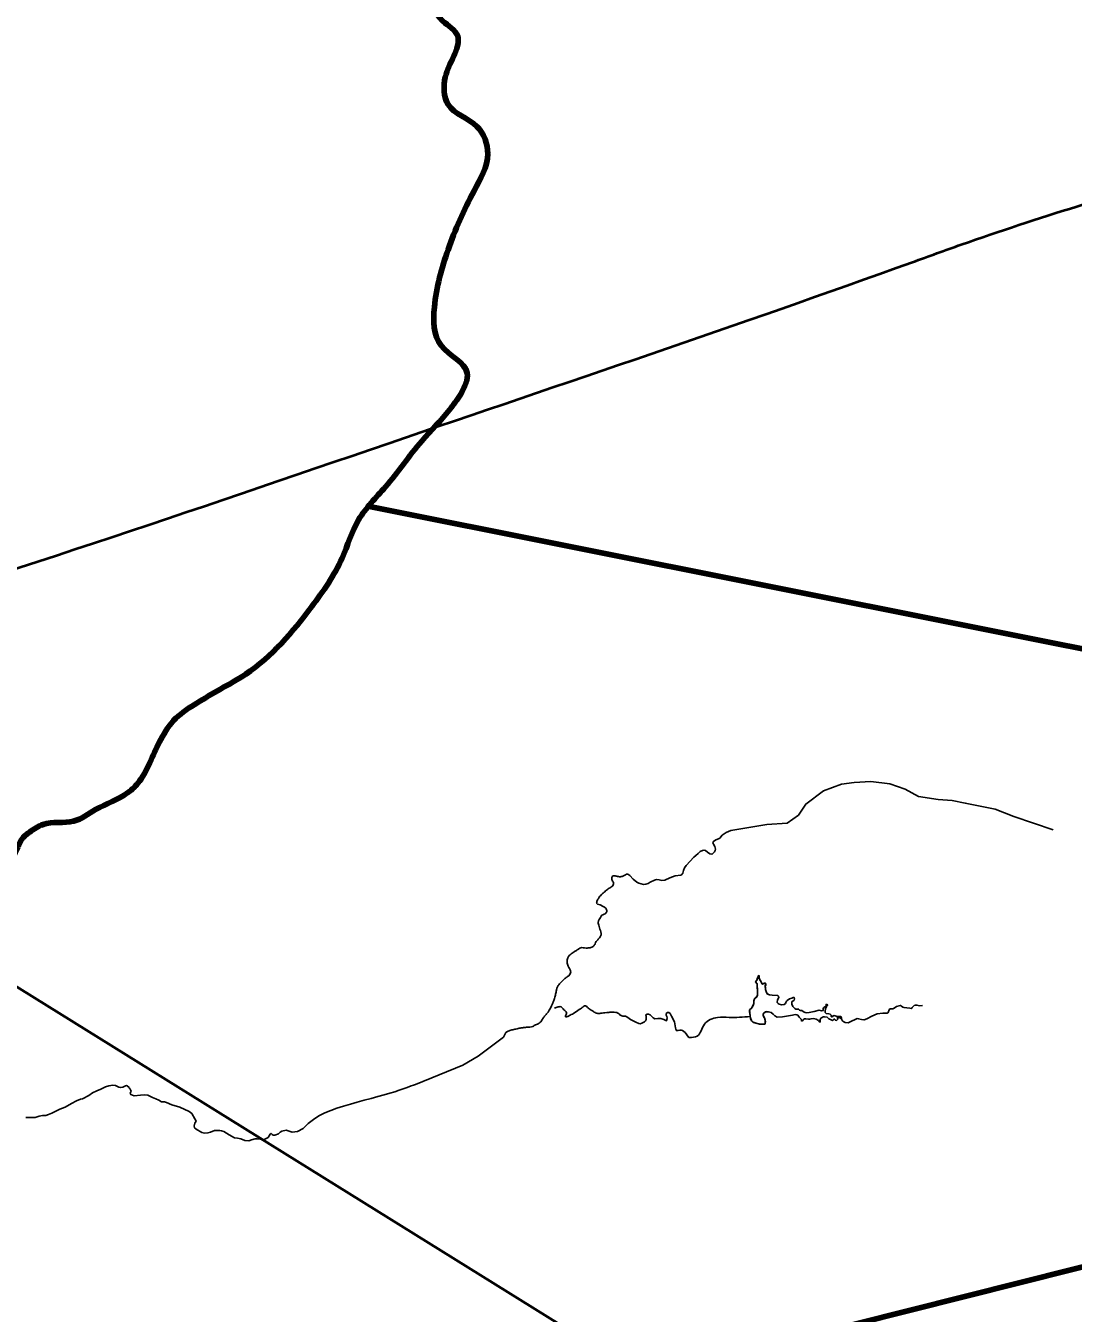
# Model space of a CAD drawing. Extents: x 553962 to 842807, y 8883888 to 9032388.
# Drawn here: x 668185 to 680242, y 8976242 to 8991060 of the extents above; entities that cross this region are included whole.
import ezdxf

# ---------------------------------------------------------------- set-up
doc = ezdxf.new("R2010")
doc.units = 0
doc.header["$LTSCALE"] = 200
for name, color, linetype, lineweight in [('12', 7, 'Continuous', 25), ('24', 7, 'Continuous', 25), ('9', 7, 'Continuous', 90)]:
    doc.layers.add(name, color=color, linetype=linetype, lineweight=lineweight)

msp = doc.modelspace()

# ---------------------------------------------------------------- linework, layer by layer
at = {"layer": '12', "lineweight": 40}
msp.add_lwpolyline([(664631.3, 8982143.9), (674788, 8975827.4), (677683.8, 8973924.7)], dxfattribs=at)
msp.add_spline([(662912, 8983353), (665533.7, 8984046.1), (672367.2, 8986257.1), (678390.8, 8988339.6), (678953, 8988541.5), (681620.8, 8989389.1)], degree=3, dxfattribs=at)
at = {"layer": '24'}
msp.add_line((672671.2, 8978874.3), (672647.4, 8978867.9), dxfattribs=at)
for points in [[(680010.4, 8981805.1), (679556.9, 8981958.7), (679341.3, 8982043.7), (678998.1, 8982113.1), (678848.6, 8982142.2), (678687.8, 8982154.6), (678460.7, 8982189.8), (678306.2, 8982274.3), (678129.2, 8982336.8), (677913.1, 8982360.9), (677718.9, 8982351.5), (677574.5, 8982330.5), (677368.6, 8982254.7), (677162.1, 8982101.2), (677077.8, 8981974.5), (676949.4, 8981881.3), (676716.3, 8981866.7), (676299.8, 8981798.2), (676248, 8981776.3), (676201.9, 8981745.3), (676173.4, 8981709.8)], [(676173.4, 8981709.8), (676173, 8981709.2), (676157.8, 8981701.1), (676127.3, 8981691.6), (676101.8, 8981671.8), (676094.3, 8981657.4), (676100, 8981642), (676114.8, 8981613.2), (676125.1, 8981582.5), (676122.1, 8981566.5), (676114.4, 8981552.1), (676091.2, 8981529.2), (676075.5, 8981525.9), (676059.4, 8981529.4), (676032.2, 8981546.9), (676008.3, 8981568.8), (675992.5, 8981572.1), (675976.2, 8981569.3), (675946.6, 8981555.8), (675924.4, 8981532.2), (675899.5, 8981512.1), (675872.9, 8981493), (675787.7, 8981394.2), (675767.4, 8981368.2), (675755.3, 8981338.8), (675746.2, 8981307), (675737.7, 8981293.1), (675724.5, 8981284.2), (675659.3, 8981276.5), (675599.2, 8981251.5), (675539.1, 8981225.6), (675507.2, 8981222.6), (675475.2, 8981229.2)], [(675474, 8981229.5), (675446.5, 8981233.2), (675420.5, 8981226.1), (675370.6, 8981203.8), (675348.3, 8981188), (675322.3, 8981179), (675294.8, 8981178.1), (675267.7, 8981182.9), (675241.3, 8981190.6), (675217.6, 8981203.8), (675175.9, 8981239.8), (675137.9, 8981279), (675114.5, 8981294), (675101.3, 8981294.4), (675088.2, 8981289.5)], [(676735.1, 8979710.2), (676716.5, 8979713.3), (676699.8, 8979711.5), (676685.3, 8979701), (676673.4, 8979689.2), (676673.4, 8979670.8), (676681.3, 8979649.7), (676691.9, 8979635.3), (676697.1, 8979616.9), (676698.5, 8979598.5), (676695.8, 8979578.7), (676691.9, 8979570.9), (676670.8, 8979568.2), (676655, 8979568.2), (676631.3, 8979569.5), (676591.8, 8979578.7), (676557.6, 8979590.6), (676537.4, 8979611.3), (676526.2, 8979640.9), (676516.8, 8979711.5), (676518.1, 8979733.9), (676535.2, 8979749.7), (676548.4, 8979769.1), (676562.9, 8979792.8), (676566.8, 8979819.1), (676566.8, 8979833.5), (676568.2, 8979848), (676574.8, 8979859.8), (676593.2, 8979878.2), (676607.7, 8979899.2), (676607.7, 8979926.8), (676606.3, 8979975.5), (676605, 8980003.1), (676605, 8980020.2), (676598.4, 8980038.6), (676585.3, 8980057), (676599.8, 8980074.1), (676609, 8980103), (676616.9, 8980114.8), (676618.2, 8980128), (676626.1, 8980125.4), (676627.4, 8980108.3), (676629.1, 8980090.7), (676636.6, 8980075.4), (676656.4, 8980042.5), (676661.6, 8980030.7), (676673.5, 8980032), (676685.3, 8980039.9), (676695.9, 8980041.2), (676705.1, 8980028.1), (676697.2, 8980008.4), (676698.5, 8979987.3), (676698.5, 8979967.6), (676706.4, 8979943.9), (676716.9, 8979921.6), (676734, 8979909.8), (676749.8, 8979906.6)], [(677114.5, 8979604.9), (677115.1, 8979612.9), (677109.9, 8979626.4), (677088.3, 8979647.8), (677071.6, 8979672.7), (677058.5, 8979678.1), (677042.4, 8979678.5), (677011.8, 8979672.8), (676893.9, 8979653.4), (676833.5, 8979650.9), (676806.7, 8979663.1), (676786.2, 8979685), (676764.8, 8979705), (676734.4, 8979710.3), (676704, 8979712.9), (676679.2, 8979696.2), (676672.1, 8979684), (676673.9, 8979668.5), (676687.2, 8979642), (676697.5, 8979614.2), (676697.2, 8979584.4), (676691.5, 8979570.5), (676677.1, 8979567.8), (676646.6, 8979568.3), (676587.6, 8979579.8), (676559.2, 8979589.7), (676539.3, 8979608.2), (676527.7, 8979635), (676521.6, 8979666.9), (676517.9, 8979700.7), (676517.3, 8979732.2), (676538.4, 8979753.2), (676554.7, 8979778.5), (676566, 8979805.8), (676566.8, 8979835.9), (676569.1, 8979850.7), (676577.5, 8979863.1), (676599, 8979884.4), (676607, 8979897.2), (676609, 8979911.7), (676606.8, 8979942.2), (676605, 8980001.9), (676602.5, 8980031.5), (676585.3, 8980056.7), (676602.9, 8980080.8), (676605.9, 8980095.8), (676613.4, 8980108.1), (676616.7, 8980123.8), (676619.7, 8980128.2), (676626.8, 8980124.6), (676628.2, 8980093.8), (676656.8, 8980041), (676659.3, 8980033.3), (676664.7, 8980029.9), (676679.1, 8980035.7), (676692.6, 8980041.7), (676704.2, 8980032.5), (676701.9, 8980018), (676696.6, 8980004.1), (676698.3, 8979973.9), (676705.9, 8979945.2), (676719.6, 8979918.7), (676732.3, 8979910.4), (676746.8, 8979906.9), (676777, 8979904.4), (676836.4, 8979899), (676850.4, 8979891.1), (676851.1, 8979877.8), (676838.2, 8979849.8), (676834.1, 8979820.2), (676843.5, 8979808.4), (676856.4, 8979800.3), (676885, 8979792.4), (676915.7, 8979796.6), (676928.5, 8979805.1), (676935.4, 8979818.4), (676939.9, 8979833), (676950.8, 8979842.2), (676975.9, 8979858.9), (677004.3, 8979868.5), (677017.3, 8979875.3), (677031.4, 8979875.7), (677031.6, 8979859.5), (677027.7, 8979845.7), (677003.2, 8979827.9), (677002, 8979798), (677015.4, 8979771.4), (677036.3, 8979750.6), (677048.8, 8979742.4), (677064.8, 8979742.1), (677080.2, 8979742.2), (677089.3, 8979731.5), (677101.6, 8979725.9), (677117.8, 8979725.7), (677142.9, 8979708.9), (677155.6, 8979701.6)], [(677155.6, 8979701.6), (677170.5, 8979699.7), (677200.8, 8979701.8), (677259.5, 8979713.3), (677316.6, 8979731.3), (677344.6, 8979722.9), (677361.8, 8979724.7), (677366.5, 8979727.8), (677363.7, 8979734.2), (677362.3, 8979749.5), (677372.1, 8979760.8), (677383.9, 8979769.2), (677397.3, 8979775.5), (677399.5, 8979782.8), (677396.3, 8979789.8), (677396.1, 8979795.5), (677404.7, 8979796.3), (677412.1, 8979791.8), (677413.3, 8979785.2), (677403.4, 8979772.9), (677389.9, 8979746.9), (677386.7, 8979716.6), (677386.8, 8979701.8), (677397.3, 8979692.6), (677427.6, 8979689.4), (677443, 8979683.4), (677453.8, 8979672.6), (677454.6, 8979657.8), (677461.1, 8979653.1), (677469.3, 8979653.2), (677476.8, 8979665.5), (677489, 8979668.4), (677523.5, 8979658.6), (677553.6, 8979659.1), (677567.5, 8979655.6), (677575.8, 8979641.4), (677575.5, 8979634.3), (677568.5, 8979633), (677556.3, 8979641.9), (677526.7, 8979644.7), (677525.7, 8979637.3), (677532.1, 8979633.1), (677533.9, 8979626.8), (677527.9, 8979622.2), (677518.5, 8979611.5), (677503.8, 8979615.5), (677494.3, 8979626.8), (677486.9, 8979625.8), (677482.3, 8979619.9), (677469.5, 8979612.2), (677457.2, 8979620), (677429.7, 8979631.4), (677407.4, 8979651.1), (677377.8, 8979653.9), (677362.2, 8979653.1), (677350.3, 8979644.9), (677337.8, 8979636.6), (677328.8, 8979624.6), (677327.9, 8979593.7), (677325.9, 8979591.1), (677321.2, 8979595.4), (677308.1, 8979611.2), (677282.1, 8979626.2), (677253.3, 8979633.9), (677223.3, 8979632.2), (677209.6, 8979626.2), (677194.8, 8979625.1), (677165.1, 8979628.9), (677150.2, 8979628.9), (677136.1, 8979624), (677129.1, 8979610.6), (677115.2, 8979605.2)], [(677574.7, 8979633.6), (677579.2, 8979618), (677589.5, 8979605.1), (677602, 8979594.2), (677617.3, 8979588.8), (677650, 8979586.2), (677679.8, 8979600), (677740, 8979626.6), (677754.9, 8979633.3), (677770.9, 8979630.5), (677803, 8979623.7), (677834.8, 8979618.1), (677866.2, 8979629.4), (677923.4, 8979661), (677983.4, 8979687.5), (678048.2, 8979693.8), (678080.8, 8979695), (678098.1, 8979695.7), (678110.9, 8979703.2), (678121.9, 8979734.2), (678131.9, 8979746.2), (678148.5, 8979745), (678164.7, 8979744.1), (678179, 8979752.6), (678205.7, 8979770.8), (678236.6, 8979781.6), (678253.3, 8979785.3), (678266.6, 8979777.3), (678279, 8979766.4), (678294.1, 8979760.1), (678326.5, 8979755.5), (678358.9, 8979753.7), (678375, 8979750.2), (678382.5, 8979752.8), (678387.1, 8979759.7), (678409.9, 8979782.6), (678425.2, 8979788.5), (678441.7, 8979789.2), (678473.9, 8979781.9), (678506.3, 8979785.6)], [(675087.2, 8979659.3), (675095, 8979655.6), (675114.1, 8979645.4), (675146.7, 8979624.2), (675208.2, 8979591.3), (675240.7, 8979575.2), (675257.5, 8979573.3), (675274.6, 8979579), (675305.8, 8979595.8), (675319.4, 8979607.2), (675327.3, 8979622.7), (675327.6, 8979658.2), (675323.6, 8979674.8), (675328.6, 8979681.6), (675337.3, 8979685.4), (675354.3, 8979685.1), (675371.1, 8979678.1), (675396.3, 8979653.2), (675408.5, 8979640.4), (675424, 8979631.9), (675459.2, 8979632.5), (675494.4, 8979633.6), (675528, 8979622.3), (675560.4, 8979608.1), (675566.2, 8979614.1), (675565.7, 8979622.9), (675567.7, 8979640.6), (675564.3, 8979657.6), (675557.1, 8979673.7), (675557, 8979691.4), (675570.5, 8979702.5), (675587.8, 8979702.3), (675600.7, 8979690.3), (675618.7, 8979659.8), (675651.8, 8979597.5), (675665.5, 8979528.3), (675666.5, 8979510.4), (675673.8, 8979496.2), (675691.8, 8979495.5), (675711.8, 8979499.3), (675729.3, 8979500.5), (675745.4, 8979495.8), (675773.5, 8979473.1), (675814.3, 8979417.8), (675820.2, 8979416.2)], [(673685.8, 8979419.8), (673393.2, 8979201.1), (673214.8, 8979097.3), (672672.1, 8978875.5)], [(669373.8, 8978840), (669373.8, 8978840), (669353.6, 8978858.4), (669345.5, 8978862), (669334.7, 8978859.3), (669303.1, 8978844.9), (669277, 8978838.6), (669255.3, 8978845.8), (669219.2, 8978864.7), (669188.6, 8978866.5), (669139.9, 8978858.4), (669102, 8978849.4), (669050.6, 8978819.7), (669003.7, 8978802.6), (668952.3, 8978779.1), (668911.8, 8978746.7), (668837.1, 8978709.5), (668815.5, 8978704.1), (668767.7, 8978686.1), (668710, 8978655.5), (668639.6, 8978613.2), (668577.4, 8978592.5), (668547.7, 8978577.2), (668487.2, 8978546.6), (668447.6, 8978528.5), (668416, 8978519.5), (668377.3, 8978516.3), (668340.8, 8978510.2), (668293.7, 8978496.6), (668187.2, 8978496.2)], [(672671.2, 8978874.3), (672647.4, 8978867.9), (672622.5, 8978859.5), (672595, 8978849.1), (672563.8, 8978837), (672527.5, 8978823.3), (672484.9, 8978808.1), (672434.6, 8978791.6), (672375.8, 8978773.9), (672309.6, 8978755.2), (672237.5, 8978735.5), (672161.1, 8978715), (672081.9, 8978693.6), (672001.4, 8978671.6), (671921.2, 8978649), (671842.8, 8978625.8), (671767.5, 8978602.1), (671695.4, 8978576.4), (671626.3, 8978547.4), (671560.2, 8978513.5), (671496.8, 8978473.3), (671436.1, 8978425.4), (671377.8, 8978368.2)], [(671134.5, 8978339), (671113.7, 8978325.6), (671095.8, 8978307.8), (671052.7, 8978291.4), (671034.8, 8978292.9), (671021.4, 8978300.3), (671008, 8978310.8), (670999.1, 8978304.8), (670976.7, 8978266.2), (670927.6, 8978240.9), (670918.7, 8978240.9), (670848.7, 8978251.3), (670826.4, 8978249.8), (670783.2, 8978236.4), (670752, 8978227.5), (670707.3, 8978232), (670661.2, 8978248.3), (670624, 8978255.8), (670588.4, 8978259.4), (670525.8, 8978296.6), (670464.8, 8978332.2), (670436.5, 8978339.7), (670415.7, 8978345.6), (670356.2, 8978345.6), (670310, 8978327.8), (670281.7, 8978317.4), (670243, 8978315.9), (670211.8, 8978321.8), (670146.3, 8978362), (670126.9, 8978376.8), (670125.4, 8978400.6), (670131.4, 8978430.3), (670144.8, 8978452.6), (670132.9, 8978480.9), (670097.2, 8978540.3), (670065.9, 8978562.6), (669960.2, 8978614.6), (669866.4, 8978641.4), (669806.9, 8978666.7), (669782.2, 8978675.2), (669748, 8978673.8), (669715.2, 8978693.1), (669682.5, 8978710.9), (669642.3, 8978724.3), (669591.7, 8978751), (669555.9, 8978755.5), (669505.3, 8978751), (669432.4, 8978743.6), (669393.7, 8978758.5), (669387.7, 8978773.3), (669396.7, 8978797.1), (669390.7, 8978814.9), (669381.8, 8978829.8), (669377.3, 8978834.3), (669373.8, 8978840)], [(671377.8, 8978368.2), (671313.2, 8978332.5), (671252.5, 8978325.9), (671183, 8978348), (671134.5, 8978339)]]:
    msp.add_lwpolyline(points, dxfattribs=at)
at = {"layer": '24', "lineweight": 53}
for points in [[(673192.8, 8986819.2), (673266.9, 8987063), (672967.2, 8987378.4), (672888.4, 8987819.9), (673046.1, 8988482.3), (673345.7, 8989160.4), (673503.4, 8989586.2), (673377.3, 8989901.6), (673046.1, 8990153.9), (673014.5, 8990469.3), (673109.2, 8990705.9), (673156.5, 8990942.4), (672983, 8991115.9), (672793.8, 8991510.2), (672841.1, 8992330.2), (672841.1, 8992787.6), (672809.5, 8993118.7), (672683.4, 8993386.8), (672809.5, 8993733.8), (673077.6, 8994335.6), (673377.3, 8994887.9), (673519.2, 8995534.8), (673535, 8995976.6), (673487.7, 8996159.6), (673676.9, 8996349), (674008.1, 8996727.7), (674355, 8997327.2), (674512.7, 8997705.9), (674843.9, 8997895.2), (675080.4, 8998053), (675033.1, 8998242.4), (675144.3, 8998385.5)], [(673192.8, 8986819.2), (673063.2, 8986639.7), (672744, 8986280.6), (672325.1, 8985752), (672015.9, 8985373), (671826.4, 8984934.1), (671477.3, 8984375.6), (670717.7, 8983597.6), (670425.1, 8983424.8), (670155.8, 8983265.2), (669913.1, 8983089), (669740.3, 8982846.3), (669627.2, 8982610.2), (669494.2, 8982364.2), (669361.2, 8982234.6), (668988.9, 8982038.4), (668736.2, 8981905.4), (668383.8, 8981868.8), (668230.9, 8981779.1)], [(668235.4, 8981781.7), (668180.4, 8981742.1), (668134.2, 8981686.6), (668075.1, 8981562.7), (668027, 8981492.5), (667967.9, 8981461), (667921.7, 8981488.8), (667871.8, 8981544.2), (667781.2, 8981597.9), (667585.3, 8981649.6), (667500.3, 8981618.2), (667420.8, 8981547.9), (667309.9, 8981425.9), (667293.3, 8981368.6), (667232.3, 8981272.4), (667158.4, 8981204), (667071.5, 8981167), (666929.2, 8981074.6), (666877.5, 8980963.6), (666866.4, 8980874.9)]]:
    msp.add_spline(points, degree=3, dxfattribs=at)
at = {"layer": '24'}
for points in [[(673192.8, 8986819.2), (673063.2, 8986639.7), (672744, 8986280.6), (672325.1, 8985752), (672015.9, 8985373), (671826.4, 8984934.1), (671477.3, 8984375.6), (670717.7, 8983597.6), (670425.1, 8983424.8), (670155.8, 8983265.2), (669913.1, 8983089), (669740.3, 8982846.3), (669627.2, 8982610.2), (669494.2, 8982364.2), (669361.2, 8982234.6), (668988.9, 8982038.4), (668736.2, 8981905.4), (668383.8, 8981868.8), (668230.9, 8981779.1)], [(668235.4, 8981781.7), (668180.4, 8981742.1), (668134.2, 8981686.6), (668075.1, 8981562.7), (668027, 8981492.5), (667967.9, 8981461), (667921.7, 8981488.8), (667871.8, 8981544.2), (667781.2, 8981597.9), (667585.3, 8981649.6), (667500.3, 8981618.2), (667420.8, 8981547.9), (667309.9, 8981425.9), (667293.3, 8981368.6), (667232.3, 8981272.4), (667158.4, 8981204), (667071.5, 8981167), (666929.2, 8981074.6), (666877.5, 8980963.6), (666866.4, 8980874.9)], [(675820.2, 8979416.2), (675913.3, 8979430.9), (675996.6, 8979568.1), (676148.5, 8979646.5), (676280.7, 8979646.5), (676520.8, 8979656.2)]]:
    msp.add_spline(points, degree=3, dxfattribs=at)
for points in [[(675088.2, 8981289.5), (675084.6, 8981286.1), (675073.1, 8981281), (675059.7, 8981272.7), (675039.9, 8981265.7), (675019.6, 8981265.6), (674995.4, 8981268.7), (674982, 8981273.1), (674960.3, 8981278.1), (674940.6, 8981276.2), (674934.2, 8981266.7), (674930.4, 8981246.4), (674930.3, 8981233.3), (674939.2, 8981216.9), (674950, 8981194.1), (674950, 8981172.6), (674932.2, 8981151.7), (674910.5, 8981138.4), (674888.2, 8981126.9), (674870.8, 8981114.5), (674849.1, 8981094.2), (674823.7, 8981070.8), (674802, 8981051.2), (674784.8, 8981030.3), (674766.2, 8981002.1), (674758, 8980979.3), (674754.2, 8980961.6), (674762.4, 8980950.3), (674795.5, 8980943.4), (674824.7, 8980928.9), (674855.4, 8980911.6), (674866.2, 8980896.4), (674876.3, 8980876.2), (674874.2, 8980857.5), (674852.5, 8980838.7), (674834.8, 8980830.4), (674816.2, 8980826.5), (674798.8, 8980797.3), (674785.8, 8980771.4), (674778.7, 8980757.7), (674774.3, 8980746.3), (674774.3, 8980730.6), (674779.7, 8980710.9), (674789.6, 8980677.2), (674799.5, 8980647.8), (674809.4, 8980612.7), (674805.2, 8980583.2), (674774.2, 8980544.7), (674750.3, 8980520.8), (674739, 8980494.1), (674719.4, 8980460.5), (674681.4, 8980447.8), (674633.7, 8980443.5), (674600.1, 8980450.4), (674572.5, 8980450.3), (674553, 8980439), (674525.2, 8980417.8), (674494.6, 8980402.3), (674473.2, 8980385.5), (674449, 8980368.7), (674429.1, 8980349.2), (674417.7, 8980318.3), (674418.2, 8980300.5), (674418.2, 8980271.1), (674421.1, 8980248.6), (674435.4, 8980221.9), (674452.6, 8980193.8), (674461.2, 8980171.3), (674452.6, 8980146.1), (674437, 8980126.5), (674405.6, 8980106.4), (674374.2, 8980081.3), (674342.8, 8980050.5), (674311.5, 8980012.7), (674298.6, 8979983.2), (674290.1, 8979952.4), (674283, 8979903.3), (674270.2, 8979852.8), (674250.5, 8979810.5), (674243.8, 8979793.3), (674225.4, 8979755.1)], [(674225.4, 8979755.1), (674222.2, 8979749.1), (674211.1, 8979728.9), (674193.8, 8979701.7), (674168, 8979673.7), (674143.7, 8979647.1), (674129.5, 8979619.1), (674096.6, 8979574.2), (674050.8, 8979561.7), (674019.3, 8979542.1), (673990.7, 8979533.8), (673947.8, 8979533.8), (673904.9, 8979528.3), (673866.3, 8979522.8), (673814.8, 8979508.9), (673766.2, 8979501.9), (673727.5, 8979486.2), (673707.4, 8979468.8), (673695.9, 8979444.3), (673685.8, 8979419.8)], [(674269.9, 8979755.2), (674271, 8979755.6), (674281, 8979758.8), (674301.5, 8979764.1), (674322.1, 8979771.7), (674348.5, 8979771.6), (674363.3, 8979753.9), (674372.3, 8979741.2), (674378.3, 8979735)], [(674378.3, 8979735), (674384.3, 8979728.8), (674399.4, 8979716.5), (674413.6, 8979702), (674406.5, 8979679.2), (674395.3, 8979662.6), (674398.5, 8979650.6), (674415.9, 8979653.8), (674449.4, 8979671.4), (674501.4, 8979697.8), (674579.8, 8979752.3), (674601.8, 8979771.3), (674617.6, 8979782), (674634.1, 8979778.8), (674651.9, 8979763), (674669.8, 8979744), (674693.9, 8979732.5), (674719.3, 8979715.9), (674739.1, 8979699.9), (674757.5, 8979693.5), (674779.1, 8979691.4), (674805.7, 8979694.5), (674831.1, 8979699.4), (674872.3, 8979701.7), (674917.4, 8979707.8), (674962.5, 8979706.9), (674989.8, 8979703.6), (675008.2, 8979692.1), (675027.3, 8979672.9), (675045.8, 8979662.6), (675065.5, 8979660.6), (675080.1, 8979660.5), (675087.2, 8979659.3)]]:
    msp.add_open_spline(points, degree=3, dxfattribs=at)
at = {"layer": '9'}
for points in [[(672140.1, 8985527), (681326.7, 8983693), (685074.1, 8986884.1), (688700.7, 8988246.5)], [(658746.8, 8975176), (664691.5, 8973777.5), (669474.2, 8974039.3), (694202.6, 8980257.8)]]:
    msp.add_lwpolyline(points, dxfattribs=at)
for points in [[(673192.8, 8986819.2), (673266.9, 8987063), (672967.2, 8987378.4), (672888.4, 8987819.9), (673046.1, 8988482.3), (673345.7, 8989160.4), (673503.4, 8989586.2), (673377.3, 8989901.6), (673046.1, 8990153.9), (673014.5, 8990469.3), (673109.2, 8990705.9), (673156.5, 8990942.4), (672983, 8991115.9), (672793.8, 8991510.2), (672841.1, 8992330.2), (672841.1, 8992787.6), (672809.5, 8993118.7), (672683.4, 8993386.8), (672809.5, 8993733.8), (673077.6, 8994335.6), (673377.3, 8994887.9), (673519.2, 8995534.8), (673535, 8995976.6), (673487.7, 8996159.6), (673676.9, 8996349), (674008.1, 8996727.7), (674355, 8997327.2), (674512.7, 8997705.9), (674843.9, 8997895.2), (675080.4, 8998053), (675033.1, 8998242.4), (675150.3, 8998458.4), (675150.3, 8998951.2), (675361.3, 8999361.8)], [(673192.8, 8986819.2), (673063.2, 8986639.7), (672744, 8986280.6), (672325.1, 8985752), (672015.9, 8985373), (671826.4, 8984934.1), (671477.3, 8984375.6), (670717.7, 8983597.6), (670425.1, 8983424.8), (670155.8, 8983265.2), (669913.1, 8983089), (669740.3, 8982846.3), (669627.2, 8982610.2), (669494.2, 8982364.2), (669361.2, 8982234.6), (668988.9, 8982038.4), (668736.2, 8981905.4), (668383.8, 8981868.8), (668230.9, 8981779.1)], [(668235.4, 8981781.7), (668180.4, 8981742.1), (668134.2, 8981686.6), (668075.1, 8981562.7), (668027, 8981492.5), (667967.9, 8981461), (667921.7, 8981488.8), (667871.8, 8981544.2), (667781.2, 8981597.9), (667585.3, 8981649.6), (667500.3, 8981618.2), (667420.8, 8981547.9), (667309.9, 8981425.9), (667293.3, 8981368.6), (667232.3, 8981272.4), (667158.4, 8981204), (667071.5, 8981167), (666929.2, 8981074.6), (666877.5, 8980963.6), (666866.4, 8980874.9)]]:
    msp.add_spline(points, degree=3, dxfattribs=at)

doc.saveas('drawing.dxf')
